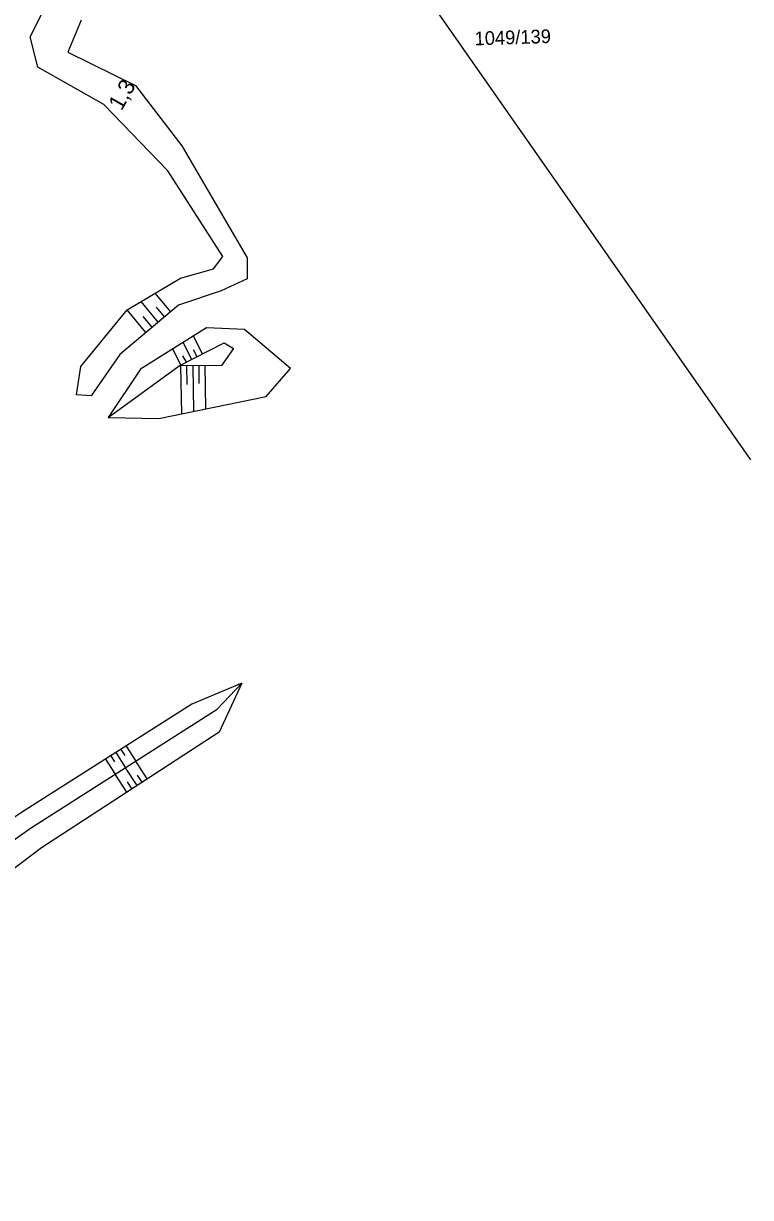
# Model space of a CAD drawing. Extents: x -469926 to -462499, y -1098642 to -1092733.
# Drawn here: x -465719.2 to -465629, y -1096188.9 to -1096043.2 of the extents above; entities that cross this region are included whole.
import ezdxf

# ---------------------------------------------------------------- set-up
doc = ezdxf.new("R2010")
doc.units = 0
for name, color, linetype in [('Vrstva 10', 7, 'Continuous'), ('Vrstva 48', 7, 'Continuous'), ('Vrstva 50', 7, 'Continuous'), ('Vrstva 55', 7, 'Continuous')]:
    doc.layers.add(name, color=color, linetype=linetype)

msp = doc.modelspace()

# ---------------------------------------------------------------- linework, layer by layer
at = {"layer": 'Vrstva 10'}
msp.add_line((-465712.92, -1095977.26), (-465628.98, -1096097.39), dxfattribs=at)
at = {"layer": 'Vrstva 48'}
for points in [[(-465700.96, -1096078.98), (-465702.89, -1096076.68)], [(-465704.03, -1096081.55), (-465706.36, -1096078.76)], [(-465702.5, -1096080.26), (-465704.62, -1096077.72)], [(-465701.73, -1096079.62), (-465702.74, -1096078.41)], [(-465703.26, -1096080.9), (-465704.38, -1096079.57)], [(-465698.35, -1096084.91), (-465699.43, -1096082.81)], [(-465697.02, -1096084.23), (-465698.15, -1096082.02)], [(-465699.69, -1096085.6), (-465700.71, -1096083.61)], [(-465699.02, -1096085.26), (-465699.44, -1096084.44)], [(-465697.68, -1096084.57), (-465698.13, -1096083.71)], [(-465699.73, -1096085.72), (-465699.64, -1096091.67)], [(-465698.98, -1096085.71), (-465698.95, -1096088.03)], [(-465698.23, -1096085.69), (-465698.15, -1096091.36)], [(-465697.48, -1096085.68), (-465697.45, -1096087.89)], [(-465696.73, -1096085.67), (-465696.65, -1096091.05)], [(-465708.41, -1096134.11), (-465707.93, -1096134.87)], [(-465707.77, -1096133.71), (-465706.58, -1096135.59)], [(-465707.14, -1096133.31), (-465706.66, -1096134.06)], [(-465706.51, -1096132.91), (-465705.31, -1096134.79)], [(-465709.04, -1096134.52), (-465707.84, -1096136.4)], [(-465705.14, -1096137.81), (-465706.58, -1096135.59)], [(-465703.88, -1096136.99), (-465705.31, -1096134.79)], [(-465706.4, -1096138.62), (-465707.84, -1096136.4)], [(-465704.51, -1096137.4), (-465705.08, -1096136.52)], [(-465705.77, -1096138.21), (-465706.34, -1096137.33)]]:
    msp.add_lwpolyline(points, dxfattribs=at)
at = {"layer": 'Vrstva 55'}
for points in [[(-465712.06, -1096042.79), (-465713.72, -1096046.77), (-465705.35, -1096050.88), (-465699.57, -1096058.37), (-465691.47, -1096072.3), (-465691.48, -1096074.89), (-465694.69, -1096076.39), (-465699.99, -1096078.17), (-465707.29, -1096084.28), (-465710.82, -1096089.43), (-465712.67, -1096089.32), (-465712.12, -1096085.79), (-465706.36, -1096078.76), (-465699.76, -1096074.8), (-465695.65, -1096073.67), (-465694.5, -1096072.11), (-465701.32, -1096061.49), (-465709.27, -1096053.27), (-465717.46, -1096048.64), (-465718.42, -1096044.84), (-465714.75, -1096037.57)], [(-465708.72, -1096092.11), (-465702.45, -1096092.24), (-465689.1, -1096089.51), (-465686.08, -1096086.05), (-465691.79, -1096081.19), (-465696.51, -1096080.99), (-465704.71, -1096086.11), (-465708.72, -1096092.11)], [(-465708.72, -1096092.11), (-465699.93, -1096085.72), (-465694.31, -1096082.84), (-465693.15, -1096083.53), (-465694.67, -1096085.64), (-465699.93, -1096085.72)], [(-465736, -1096115.96), (-465735.62, -1096127.28), (-465739.06, -1096133.31), (-465742.79, -1096141.37), (-465742.49, -1096158.23), (-465744.85, -1096174.51), (-465744.45, -1096178.35), (-465742.86, -1096179.23), (-465740.4, -1096175.83), (-465736.88, -1096162.38), (-465733.13, -1096153.56), (-465718.35, -1096143.09), (-465695.2, -1096128.34), (-465692.12, -1096125.11), (-465698.33, -1096127.71), (-465719.5, -1096141.16), (-465733.91, -1096150.85), (-465738.11, -1096156.09), (-465740.15, -1096167.73), (-465742.24, -1096174.82)], [(-465692.12, -1096125.11), (-465694.93, -1096131.17), (-465717.01, -1096145.52), (-465731.88, -1096156.79), (-465736.08, -1096170.79), (-465740.26, -1096185.09), (-465742.54, -1096188.95), (-465745.33, -1096188.94), (-465743.04, -1096183.73), (-465742.86, -1096179.23)]]:
    msp.add_lwpolyline(points, dxfattribs=at)

# ---------------------------------------------------------------- texts
at = {"layer": 'Vrstva 50'}
msp.add_text('1049/139', height=1.7, rotation=1.836, dxfattribs=at).set_placement((-465663.21, -1096045.92))
at = {"layer": 'Vrstva 55'}
msp.add_text('1,3', height=2, rotation=60.4945, dxfattribs=at).set_placement((-465707.07, -1096054.13))

doc.saveas('drawing.dxf')
